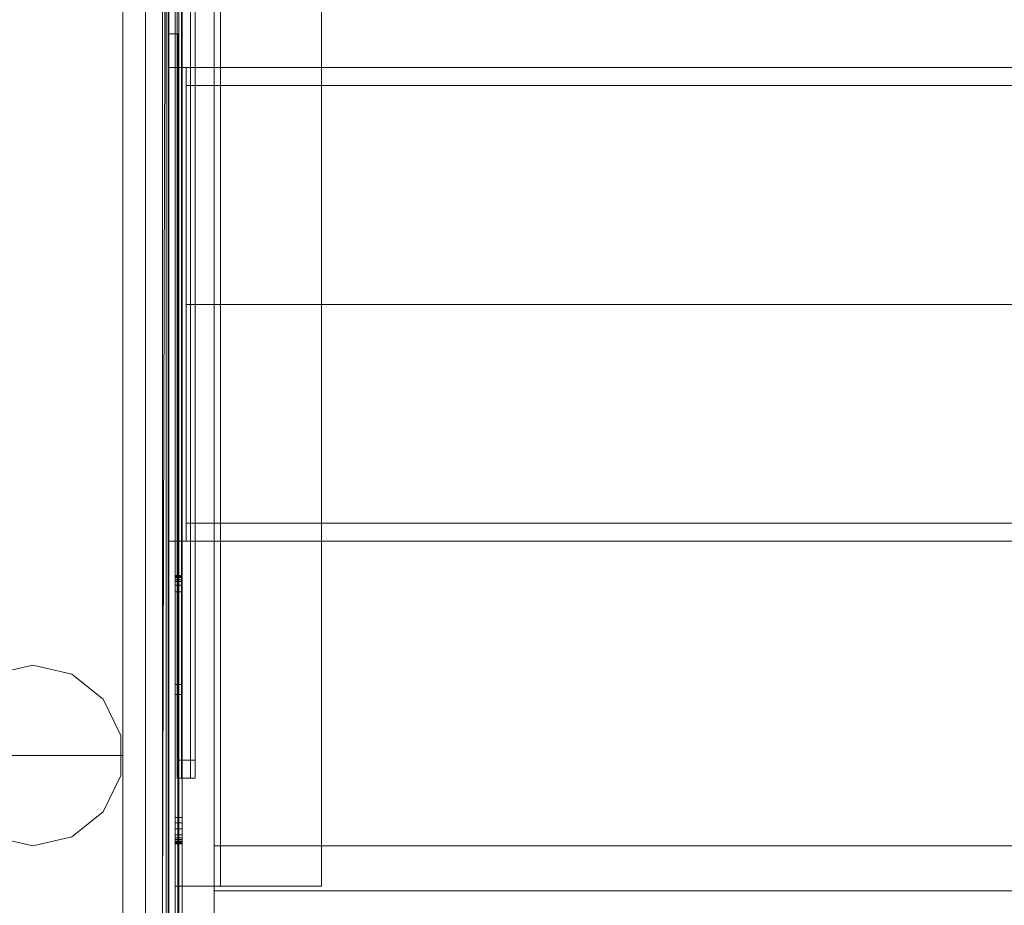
# Model space of a CAD drawing. Header units: inches. Extents: x 813 to 1305, y 19 to 194.
# Tile 654 of 875: x 1216 to 1227, y 107 to 117. Entities that reach past the tile are written whole.
import ezdxf

# ---------------------------------------------------------------- set-up
doc = ezdxf.new("R2010")
doc.units = ezdxf.units.IN
doc.header["$MEASUREMENT"] = 0
for name, color, linetype, true_color in [('CET color Grey100', 7, 'Continuous', 0xffffff), ('CET color Grey19', 7, 'Continuous', 0x2f2e34), ('CET color Grey2', 7, 'Continuous', 0x060606), ('CET color Grey98', 7, 'Continuous', 0xfafafa), ('CET color NavajoWhite4', 7, 'Continuous', 0x81775f)]:
    doc.layers.add(name, color=color, linetype=linetype, true_color=true_color)
doc.layers.add('CET Default', color=7, linetype='Continuous')

# ---------------------------------------------------------------- blocks, each defined once
blk = doc.blocks.new('*C180')
at = {"layer": 'CET color Grey19', "linetype": 'Continuous', "lineweight": 0}
for points, invisible_edges in [([(83.845, -0.55, 27.675), (83.845, 0.115, 18.75), (83.845, -0.55, 18.75), (83.845, -0.55, 27.675)], 9), ([(83.845, -0.55, 18.75), (83.845, 0.115, 18.75), (83.92, 0.115, 18.75), (83.845, -0.55, 18.75)], 4), ([(83.845, -0.55, 18.75), (83.92, 0.115, 18.75), (83.92, -0.55, 18.75), (83.845, -0.55, 18.75)], 9), ([(83.92, -0.55, 27.675), (83.92, 0.115, 27.675), (83.845, 0.115, 27.675), (83.92, -0.55, 27.675)], 4), ([(83.92, -0.55, 27.675), (83.845, 0.115, 27.675), (83.845, -0.55, 27.675), (83.92, -0.55, 27.675)], 9), ([(83.845, 0.115, 18.75), (83.845, -0.55, 27.675), (83.845, 0.115, 27.675), (83.845, 0.115, 18.75)], 9), ([(83.92, -0.55, 27.75), (83.92, -0.55, 18.75), (83.92, 0.115, 18.75), (83.92, -0.55, 27.75)], 9), ([(82.3, -0.55, 27.675), (82.3, -15.8, 27.675), (82.3, -15.8, 27.75), (82.3, -0.55, 27.675)], 4), ([(82.3, -0.55, 27.675), (82.3, -15.8, 27.75), (82.3, -0.55, 27.75), (82.3, -0.55, 27.675)], 9), ([(83.845, -0.55, 27.675), (82.3, -0.55, 27.675), (82.3, -0.55, 27.75), (83.845, -0.55, 27.675)], 4), ([(83.845, -0.55, 27.675), (82.3, -0.55, 27.75), (83.92, -0.55, 27.75), (83.845, -0.55, 27.675)], 9), ([(83.845, -15.8, 27.675), (83.845, -0.55, 27.675), (82.3, -0.55, 27.675), (83.845, -15.8, 27.675)], 4), ([(83.845, -15.8, 27.675), (82.3, -0.55, 27.675), (82.3, -15.8, 27.675), (83.845, -15.8, 27.675)], 9), ([(82.3, -0.55, 27.75), (82.3, -15.8, 27.75), (83.92, -15.8, 27.75), (82.3, -0.55, 27.75)], 4), ([(82.3, -0.55, 27.75), (83.92, -15.8, 27.75), (83.92, -0.55, 27.75), (82.3, -0.55, 27.75)], 9), ([(83.42, -0.55, 18.825), (83.845, -0.55, 18.825), (83.845, -0.55, 18.75), (83.42, -0.55, 18.825)], 4), ([(83.42, -0.55, 18.825), (83.845, -0.55, 18.75), (83.42, -0.55, 18.75), (83.42, -0.55, 18.825)], 9), ([(83.42, -15.8, 27.237), (83.42, -0.55, 18.825), (83.42, -0.55, 18.75), (83.42, -15.8, 27.237)], 4), ([(83.42, -15.8, 27.237), (83.42, -0.55, 18.75), (83.42, -15.8, 27.162), (83.42, -15.8, 27.237)], 9), ([(83.42, -0.55, 18.825), (83.42, -15.8, 27.237), (83.845, -15.8, 27.237), (83.42, -0.55, 18.825)], 4), ([(83.42, -0.55, 18.825), (83.845, -15.8, 27.237), (83.845, -0.55, 18.825), (83.42, -0.55, 18.825)], 9), ([(83.42, -15.8, 27.162), (83.42, -0.55, 18.75), (83.845, -0.55, 18.75), (83.42, -15.8, 27.162)], 4), ([(83.42, -15.8, 27.162), (83.845, -0.55, 18.75), (83.845, -15.8, 27.162), (83.42, -15.8, 27.162)], 11), ([(83.845, -2.747, 26.246), (83.845, -0.55, 27.675), (83.845, -2.709, 26.232), (83.845, -2.747, 26.246)], 11), ([(83.845, -2.787, 26.25), (83.845, -0.55, 27.675), (83.845, -2.747, 26.246), (83.845, -2.787, 26.25)], 11), ([(83.845, -0.55, 27.675), (83.845, -2.787, 26.25), (83.845, -3.815, 26.25), (83.845, -0.55, 27.675)], 13), ([(83.845, -0.55, 27.675), (83.845, -3.815, 26.25), (83.845, -15.8, 27.162), (83.845, -0.55, 27.675)], 15), ([(83.845, -15.8, 27.162), (83.845, -1.312, 23.85), (83.845, -0.55, 18.75), (83.845, -15.8, 27.162)], 11), ([(83.845, -15.8, 27.675), (83.845, -0.55, 27.675), (83.845, -15.8, 27.162), (83.845, -15.8, 27.675)], 2), ([(83.845, -15.8, 27.162), (83.845, -0.55, 18.75), (83.92, -0.55, 18.75), (83.845, -15.8, 27.162)], 13), ([(83.845, -15.8, 27.162), (83.92, -0.55, 18.75), (83.92, -15.8, 27.162), (83.845, -15.8, 27.162)], 9), ([(83.845, -0.55, 27.675), (83.845, -15.8, 27.675), (83.92, -15.8, 27.75), (83.845, -0.55, 27.675)], 4), ([(83.845, -0.55, 27.675), (83.92, -15.8, 27.75), (83.92, -0.55, 27.75), (83.845, -0.55, 27.675)], 9), ([(83.845, -0.55, 18.75), (83.845, -1.02, 23.991), (83.845, -1.02, 24.809), (83.845, -0.55, 18.75)], 13), ([(83.845, -0.55, 18.75), (83.845, -1.02, 24.809), (83.845, -0.55, 27.675), (83.845, -0.55, 18.75)], 11), ([(83.845, -1.186, 23.812), (83.845, -0.55, 18.75), (83.845, -1.312, 23.85), (83.845, -1.186, 23.812)], 11), ([(83.845, -1.068, 23.869), (83.845, -0.55, 18.75), (83.845, -1.186, 23.812), (83.845, -1.068, 23.869)], 11), ([(83.845, -1.02, 23.991), (83.845, -0.55, 18.75), (83.845, -1.068, 23.869), (83.845, -1.02, 23.991)], 11), ([(83.845, -2.709, 26.232), (83.845, -0.55, 27.675), (83.845, -2.675, 26.211), (83.845, -2.709, 26.232)], 11), ([(83.845, -0.55, 27.675), (83.845, -1.088, 24.95), (83.845, -2.675, 26.211), (83.845, -0.55, 27.675)], 13), ([(83.845, -1.028, 24.862), (83.845, -0.55, 27.675), (83.845, -1.02, 24.809), (83.845, -1.028, 24.862)], 11), ([(83.845, -1.051, 24.91), (83.845, -0.55, 27.675), (83.845, -1.028, 24.862), (83.845, -1.051, 24.91)], 11), ([(83.845, -1.088, 24.95), (83.845, -0.55, 27.675), (83.845, -1.051, 24.91), (83.845, -1.088, 24.95)], 11), ([(83.92, -2.787, 26.25), (83.92, -2.766, 26.249), (83.92, -0.55, 27.75), (83.92, -2.787, 26.25)], 6), ([(83.92, -2.766, 26.249), (83.92, -2.747, 26.246), (83.92, -0.55, 27.75), (83.92, -2.766, 26.249)], 6), ([(83.92, -2.747, 26.246), (83.92, -2.727, 26.24), (83.92, -0.55, 27.75), (83.92, -2.747, 26.246)], 6), ([(83.92, -2.727, 26.24), (83.92, -2.709, 26.232), (83.92, -0.55, 27.75), (83.92, -2.727, 26.24)], 6), ([(83.92, -1.312, 23.85), (83.92, -15.8, 27.162), (83.92, -0.55, 18.75), (83.92, -1.312, 23.85)], 13), ([(83.92, -3.815, 26.25), (83.92, -2.787, 26.25), (83.92, -0.55, 27.75), (83.92, -3.815, 26.25)], 6), ([(83.92, -3.815, 26.25), (83.92, -0.55, 27.75), (83.92, -15.8, 27.162), (83.92, -3.815, 26.25)], 15), ([(83.92, -15.8, 27.75), (83.92, -15.8, 27.162), (83.92, -0.55, 27.75), (83.92, -15.8, 27.75)], 2), ([(83.92, -1.02, 24.809), (83.92, -1.02, 23.991), (83.92, -0.55, 18.75), (83.92, -1.02, 24.809)], 6), ([(83.92, -1.02, 24.809), (83.92, -0.55, 18.75), (83.92, -0.55, 27.75), (83.92, -1.02, 24.809)], 15), ([(83.92, -1.02, 23.991), (83.92, -1.032, 23.926), (83.92, -0.55, 18.75), (83.92, -1.02, 23.991)], 6), ([(83.92, -1.032, 23.926), (83.92, -1.068, 23.869), (83.92, -0.55, 18.75), (83.92, -1.032, 23.926)], 6), ([(83.92, -1.068, 23.869), (83.92, -1.122, 23.829), (83.92, -0.55, 18.75), (83.92, -1.068, 23.869)], 6), ([(83.92, -1.122, 23.829), (83.92, -1.186, 23.812), (83.92, -0.55, 18.75), (83.92, -1.122, 23.829)], 6), ([(83.92, -1.186, 23.812), (83.92, -1.253, 23.819), (83.92, -0.55, 18.75), (83.92, -1.186, 23.812)], 6), ([(83.92, -1.253, 23.819), (83.92, -1.312, 23.85), (83.92, -0.55, 18.75), (83.92, -1.253, 23.819)], 6), ([(83.92, -2.709, 26.232), (83.92, -2.691, 26.223), (83.92, -0.55, 27.75), (83.92, -2.709, 26.232)], 6), ([(83.92, -2.691, 26.223), (83.92, -2.675, 26.211), (83.92, -0.55, 27.75), (83.92, -2.691, 26.223)], 6), ([(83.92, -2.675, 26.211), (83.92, -1.088, 24.95), (83.92, -0.55, 27.75), (83.92, -2.675, 26.211)], 6), ([(83.92, -1.028, 24.862), (83.92, -1.022, 24.836), (83.92, -0.55, 27.75), (83.92, -1.028, 24.862)], 6), ([(83.92, -1.022, 24.836), (83.92, -1.02, 24.809), (83.92, -0.55, 27.75), (83.92, -1.022, 24.836)], 6), ([(83.92, -1.051, 24.91), (83.92, -1.038, 24.887), (83.92, -0.55, 27.75), (83.92, -1.051, 24.91)], 6), ([(83.92, -1.038, 24.887), (83.92, -1.028, 24.862), (83.92, -0.55, 27.75), (83.92, -1.038, 24.887)], 6), ([(83.92, -1.088, 24.95), (83.92, -1.068, 24.931), (83.92, -0.55, 27.75), (83.92, -1.088, 24.95)], 6), ([(83.92, -1.068, 24.931), (83.92, -1.051, 24.91), (83.92, -0.55, 27.75), (83.92, -1.068, 24.931)], 6), ([(83.845, -1.02, 24.809), (83.845, -1.02, 23.991), (83.92, -1.02, 23.991), (83.845, -1.02, 24.809)], 4), ([(83.845, -1.02, 24.809), (83.92, -1.02, 23.991), (83.92, -1.02, 24.809), (83.845, -1.02, 24.809)], 9), ([(83.845, -1.032, 23.926), (83.92, -1.032, 23.926), (83.92, -1.02, 23.991), (83.845, -1.032, 23.926)], 4), ([(83.845, -1.032, 23.926), (83.92, -1.02, 23.991), (83.845, -1.02, 23.991), (83.845, -1.032, 23.926)], 9), ([(83.845, -1.022, 24.836), (83.845, -1.02, 24.809), (83.92, -1.02, 24.809), (83.845, -1.022, 24.836)], 4), ([(83.845, -1.022, 24.836), (83.92, -1.02, 24.809), (83.92, -1.022, 24.836), (83.845, -1.022, 24.836)], 9), ([(83.845, -1.028, 24.862), (83.845, -1.022, 24.836), (83.92, -1.022, 24.836), (83.845, -1.028, 24.862)], 4), ([(83.845, -1.028, 24.862), (83.92, -1.022, 24.836), (83.92, -1.028, 24.862), (83.845, -1.028, 24.862)], 9), ([(83.845, -1.038, 24.887), (83.845, -1.028, 24.862), (83.92, -1.028, 24.862), (83.845, -1.038, 24.887)], 4), ([(83.845, -1.038, 24.887), (83.92, -1.028, 24.862), (83.92, -1.038, 24.887), (83.845, -1.038, 24.887)], 9), ([(83.845, -1.068, 23.869), (83.92, -1.068, 23.869), (83.92, -1.032, 23.926), (83.845, -1.068, 23.869)], 4), ([(83.845, -1.068, 23.869), (83.92, -1.032, 23.926), (83.845, -1.032, 23.926), (83.845, -1.068, 23.869)], 9), ([(83.845, -1.051, 24.91), (83.845, -1.038, 24.887), (83.92, -1.038, 24.887), (83.845, -1.051, 24.91)], 4), ([(83.845, -1.051, 24.91), (83.92, -1.038, 24.887), (83.92, -1.051, 24.91), (83.845, -1.051, 24.91)], 9), ([(83.845, -1.068, 24.931), (83.845, -1.051, 24.91), (83.92, -1.051, 24.91), (83.845, -1.068, 24.931)], 4), ([(83.845, -1.068, 24.931), (83.92, -1.051, 24.91), (83.92, -1.068, 24.931), (83.845, -1.068, 24.931)], 9), ([(83.845, -1.122, 23.829), (83.92, -1.122, 23.829), (83.92, -1.068, 23.869), (83.845, -1.122, 23.829)], 4), ([(83.845, -1.122, 23.829), (83.92, -1.068, 23.869), (83.845, -1.068, 23.869), (83.845, -1.122, 23.829)], 9), ([(83.845, -1.088, 24.95), (83.845, -1.068, 24.931), (83.92, -1.068, 24.931), (83.845, -1.088, 24.95)], 4), ([(83.845, -1.088, 24.95), (83.92, -1.068, 24.931), (83.92, -1.088, 24.95), (83.845, -1.088, 24.95)], 9), ([(83.845, -2.675, 26.211), (83.845, -1.088, 24.95), (83.92, -1.088, 24.95), (83.845, -2.675, 26.211)], 4), ([(83.845, -2.675, 26.211), (83.92, -1.088, 24.95), (83.92, -2.675, 26.211), (83.845, -2.675, 26.211)], 9), ([(83.845, -1.186, 23.812), (83.92, -1.186, 23.812), (83.92, -1.122, 23.829), (83.845, -1.186, 23.812)], 4), ([(83.845, -1.186, 23.812), (83.92, -1.122, 23.829), (83.845, -1.122, 23.829), (83.845, -1.186, 23.812)], 9), ([(83.845, -1.253, 23.819), (83.92, -1.253, 23.819), (83.92, -1.186, 23.812), (83.845, -1.253, 23.819)], 4), ([(83.845, -1.253, 23.819), (83.92, -1.186, 23.812), (83.845, -1.186, 23.812), (83.845, -1.253, 23.819)], 9), ([(83.845, -1.312, 23.85), (83.92, -1.312, 23.85), (83.92, -1.253, 23.819), (83.845, -1.312, 23.85)], 4), ([(83.845, -1.312, 23.85), (83.92, -1.253, 23.819), (83.845, -1.253, 23.819), (83.845, -1.312, 23.85)], 9), ([(83.845, -15.8, 27.162), (83.845, -3.927, 25.929), (83.845, -1.312, 23.85), (83.845, -15.8, 27.162)], 13), ([(83.845, -1.312, 23.85), (83.845, -3.927, 25.929), (83.92, -3.927, 25.929), (83.845, -1.312, 23.85)], 4), ([(83.845, -1.312, 23.85), (83.92, -3.927, 25.929), (83.92, -1.312, 23.85), (83.845, -1.312, 23.85)], 9), ([(83.92, -1.312, 23.85), (83.92, -3.927, 25.929), (83.92, -15.8, 27.162), (83.92, -1.312, 23.85)], 6), ([(83.845, -2.691, 26.223), (83.845, -2.709, 26.232), (83.845, -2.675, 26.211), (83.845, -2.691, 26.223)], 13), ([(83.845, -2.691, 26.223), (83.845, -2.675, 26.211), (83.92, -2.675, 26.211), (83.845, -2.691, 26.223)], 13), ([(83.845, -2.691, 26.223), (83.92, -2.675, 26.211), (83.92, -2.691, 26.223), (83.845, -2.691, 26.223)], 13), ([(83.845, -2.709, 26.232), (83.845, -2.691, 26.223), (83.92, -2.691, 26.223), (83.845, -2.709, 26.232)], 15), ([(83.845, -2.709, 26.232), (83.92, -2.691, 26.223), (83.92, -2.709, 26.232), (83.845, -2.709, 26.232)], 13), ([(83.845, -2.727, 26.24), (83.845, -2.747, 26.246), (83.845, -2.709, 26.232), (83.845, -2.727, 26.24)], 13), ([(83.845, -2.727, 26.24), (83.845, -2.709, 26.232), (83.92, -2.709, 26.232), (83.845, -2.727, 26.24)], 15), ([(83.845, -2.727, 26.24), (83.92, -2.709, 26.232), (83.92, -2.727, 26.24), (83.845, -2.727, 26.24)], 13), ([(83.845, -2.747, 26.246), (83.845, -2.727, 26.24), (83.92, -2.727, 26.24), (83.845, -2.747, 26.246)], 15), ([(83.845, -2.747, 26.246), (83.92, -2.727, 26.24), (83.92, -2.747, 26.246), (83.845, -2.747, 26.246)], 13), ([(83.845, -2.766, 26.249), (83.845, -2.787, 26.25), (83.845, -2.747, 26.246), (83.845, -2.766, 26.249)], 13), ([(83.845, -2.766, 26.249), (83.845, -2.747, 26.246), (83.92, -2.747, 26.246), (83.845, -2.766, 26.249)], 15), ([(83.845, -2.766, 26.249), (83.92, -2.747, 26.246), (83.92, -2.766, 26.249), (83.845, -2.766, 26.249)], 13), ([(83.845, -2.787, 26.25), (83.845, -2.766, 26.249), (83.92, -2.766, 26.249), (83.845, -2.787, 26.25)], 15), ([(83.845, -2.787, 26.25), (83.92, -2.766, 26.249), (83.92, -2.787, 26.25), (83.845, -2.787, 26.25)], 9), ([(83.845, -3.815, 26.25), (83.845, -2.787, 26.25), (83.92, -2.787, 26.25), (83.845, -3.815, 26.25)], 4), ([(83.845, -3.815, 26.25), (83.92, -2.787, 26.25), (83.92, -3.815, 26.25), (83.845, -3.815, 26.25)], 9), ([(83.845, -15.8, 27.162), (83.845, -3.815, 26.25), (83.845, -3.947, 26.192), (83.845, -15.8, 27.162)], 13), ([(83.845, -3.887, 26.235), (83.845, -3.815, 26.25), (83.92, -3.815, 26.25), (83.845, -3.887, 26.235)], 4), ([(83.845, -3.887, 26.235), (83.92, -3.815, 26.25), (83.92, -3.887, 26.235), (83.845, -3.887, 26.235)], 9), ([(83.92, -3.887, 26.235), (83.92, -3.815, 26.25), (83.92, -15.8, 27.162), (83.92, -3.887, 26.235)], 6), ([(83.845, -3.947, 26.192), (83.845, -3.887, 26.235), (83.92, -3.887, 26.235), (83.845, -3.947, 26.192)], 4), ([(83.845, -3.947, 26.192), (83.92, -3.887, 26.235), (83.92, -3.947, 26.192), (83.845, -3.947, 26.192)], 9), ([(83.845, -15.8, 27.162), (83.845, -3.995, 26.056), (83.845, -3.927, 25.929), (83.845, -15.8, 27.162)], 13), ([(83.845, -3.927, 25.929), (83.845, -3.974, 25.986), (83.92, -3.974, 25.986), (83.845, -3.927, 25.929)], 4), ([(83.845, -3.927, 25.929), (83.92, -3.974, 25.986), (83.92, -3.927, 25.929), (83.845, -3.927, 25.929)], 9), ([(83.92, -3.947, 26.192), (83.92, -3.887, 26.235), (83.92, -15.8, 27.162), (83.92, -3.947, 26.192)], 6), ([(83.92, -3.927, 25.929), (83.92, -3.974, 25.986), (83.92, -15.8, 27.162), (83.92, -3.927, 25.929)], 6), ([(83.845, -15.8, 27.162), (83.845, -3.947, 26.192), (83.845, -3.995, 26.056), (83.845, -15.8, 27.162)], 13), ([(83.845, -3.985, 26.129), (83.845, -3.947, 26.192), (83.92, -3.947, 26.192), (83.845, -3.985, 26.129)], 4), ([(83.845, -3.985, 26.129), (83.92, -3.947, 26.192), (83.92, -3.985, 26.129), (83.845, -3.985, 26.129)], 9), ([(83.845, -3.974, 25.986), (83.845, -3.995, 26.056), (83.92, -3.995, 26.056), (83.845, -3.974, 25.986)], 4), ([(83.845, -3.974, 25.986), (83.92, -3.995, 26.056), (83.92, -3.974, 25.986), (83.845, -3.974, 25.986)], 9), ([(83.845, -3.995, 26.056), (83.845, -3.985, 26.129), (83.92, -3.985, 26.129), (83.845, -3.995, 26.056)], 4), ([(83.845, -3.995, 26.056), (83.92, -3.985, 26.129), (83.92, -3.995, 26.056), (83.845, -3.995, 26.056)], 9), ([(83.92, -3.985, 26.129), (83.92, -3.947, 26.192), (83.92, -15.8, 27.162), (83.92, -3.985, 26.129)], 6), ([(83.92, -3.974, 25.986), (83.92, -3.995, 26.056), (83.92, -15.8, 27.162), (83.92, -3.974, 25.986)], 6), ([(83.92, -3.995, 26.056), (83.92, -3.985, 26.129), (83.92, -15.8, 27.162), (83.92, -3.995, 26.056)], 6)]:
    blk.add_3dface(points, dxfattribs=dict(at, invisible_edges=invisible_edges))
for points in [[(83.92, 0.115, 27.675), (83.92, -0.55, 27.675), (83.92, 0.115, 18.75), (83.92, 0.115, 27.675)], [(83.845, -1.032, 23.926), (83.845, -1.02, 23.991), (83.845, -1.068, 23.869), (83.845, -1.032, 23.926)], [(83.845, -1.022, 24.836), (83.845, -1.028, 24.862), (83.845, -1.02, 24.809), (83.845, -1.022, 24.836)], [(83.845, -1.038, 24.887), (83.845, -1.051, 24.91), (83.845, -1.028, 24.862), (83.845, -1.038, 24.887)], [(83.845, -1.068, 24.931), (83.845, -1.088, 24.95), (83.845, -1.051, 24.91), (83.845, -1.068, 24.931)], [(83.845, -1.122, 23.829), (83.845, -1.068, 23.869), (83.845, -1.186, 23.812), (83.845, -1.122, 23.829)], [(83.845, -1.253, 23.819), (83.845, -1.186, 23.812), (83.845, -1.312, 23.85), (83.845, -1.253, 23.819)], [(83.845, -3.815, 26.25), (83.845, -3.887, 26.235), (83.845, -3.947, 26.192), (83.845, -3.815, 26.25)], [(83.845, -3.995, 26.056), (83.845, -3.974, 25.986), (83.845, -3.927, 25.929), (83.845, -3.995, 26.056)], [(83.845, -3.947, 26.192), (83.845, -3.985, 26.129), (83.845, -3.995, 26.056), (83.845, -3.947, 26.192)]]:
    blk.add_3dface(points, dxfattribs=at)
at = {"layer": 'CET color Grey98', "linetype": 'Continuous', "lineweight": 0}
for points, invisible_edges in [([(83.882, -0.118, 29), (84, -23.913, 28.882), (84, 0, 28.882), (83.882, -0.118, 29)], 9), ([(84, 0, 27.868), (84, -23.913, 27.868), (83.882, -23.913, 27.75), (84, 0, 27.868)], 4), ([(84, 0, 27.868), (83.882, -23.913, 27.75), (83.882, -0.118, 27.75), (84, 0, 27.868)], 9), ([(84, 0, 28.882), (84, -23.913, 28.882), (84, -23.913, 27.868), (84, 0, 28.882)], 4), ([(84, 0, 28.882), (84, -23.913, 27.868), (84, 0, 27.868), (84, 0, 28.882)], 9), ([(0.118, -23.913, 29), (83.882, -23.913, 29), (83.882, -0.118, 29), (0.118, -23.913, 29)], 4), ([(0.118, -23.913, 29), (83.882, -0.118, 29), (0.118, -0.118, 29), (0.118, -23.913, 29)], 9), ([(83.882, -0.118, 27.75), (83.882, -23.913, 27.75), (83.882, -23.913, 29), (83.882, -0.118, 27.75)], 4), ([(83.882, -0.118, 27.75), (83.882, -23.913, 29), (83.882, -0.118, 29), (83.882, -0.118, 27.75)], 9), ([(83.882, -0.118, 29), (83.882, -23.913, 29), (84, -23.913, 28.882), (83.882, -0.118, 29)], 4)]:
    blk.add_3dface(points, dxfattribs=dict(at, invisible_edges=invisible_edges))
at = {"layer": 'CET color NavajoWhite4', "linetype": 'Continuous', "lineweight": 0}
for points, invisible_edges in [([(0.118, -23.913, 27.75), (83.882, -0.118, 27.75), (83.882, -23.913, 27.75), (0.118, -23.913, 27.75)], 9), ([(0.118, -23.913, 27.75), (0.118, -0.118, 27.75), (83.882, -0.118, 27.75), (0.118, -23.913, 27.75)], 4)]:
    blk.add_3dface(points, dxfattribs=dict(at, invisible_edges=invisible_edges))
blk = doc.blocks.new('*C179')
at = {"layer": 'CET Default', "linetype": 'Continuous', "lineweight": 0, "rotation": 179.9999999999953}
blk.add_blockref('*C180', (502.722, 919.855), dxfattribs=at)
blk = doc.blocks.new('*C250')
at = {"layer": 'CET color Grey98', "linetype": 'Continuous', "lineweight": 0}
for points, invisible_edges in [([(0.5, 14, 65), (41.49, 14, 65), (41.49, 0.313, 65), (0.5, 14, 65)], 4), ([(0.5, 14, 65), (41.49, 0.313, 65), (0.5, 0.313, 65), (0.5, 14, 65)], 9), ([(0.5, 0.313, 65.5), (41.49, 0.313, 65.5), (41.49, 14, 65.5), (0.5, 0.313, 65.5)], 4), ([(0.5, 0.313, 65.5), (41.49, 14, 65.5), (0.5, 14, 65.5), (0.5, 0.313, 65.5)], 9), ([(0.5, 14, 49.5), (41.49, 14, 49.5), (41.49, 13.5, 49.5), (0.5, 14, 49.5)], 4), ([(0.5, 14, 49.5), (41.49, 13.5, 49.5), (0.5, 13.5, 49.5), (0.5, 14, 49.5)], 9), ([(0.5, 13.5, 65), (41.49, 13.5, 65), (41.49, 14, 65), (0.5, 13.5, 65)], 4), ([(0.5, 13.5, 65), (41.49, 14, 65), (0.5, 14, 65), (0.5, 13.5, 65)], 9), ([(0.51, 13.999, 51), (41.49, 13.999, 51), (41.49, 0.313, 51), (0.51, 13.999, 51)], 4), ([(0.51, 13.999, 51), (41.49, 0.313, 51), (0.51, 0.313, 51), (0.51, 13.999, 51)], 9), ([(0.51, 0.313, 51.5), (41.49, 0.313, 51.5), (41.49, 13.999, 51.5), (0.51, 0.313, 51.5)], 4), ([(0.51, 0.313, 51.5), (41.49, 13.999, 51.5), (0.51, 13.999, 51.5), (0.51, 0.313, 51.5)], 9), ([(41.49, 14, 49.5), (41.49, 0.313, 49.5), (41.49, 0.313, 65.5), (41.49, 14, 49.5)], 4), ([(41.49, 14, 49.5), (41.49, 0.313, 65.5), (41.49, 14, 65.5), (41.49, 14, 49.5)], 9), ([(41.49, 14, 49.5), (41.99, 14, 49.5), (41.99, 0.313, 49.5), (41.49, 14, 49.5)], 4), ([(41.49, 14, 49.5), (41.99, 0.313, 49.5), (41.49, 0.313, 49.5), (41.49, 14, 49.5)], 9), ([(41.49, 0.313, 65.5), (41.99, 0.313, 65.5), (41.99, 14, 65.5), (41.49, 0.313, 65.5)], 4), ([(41.49, 0.313, 65.5), (41.99, 14, 65.5), (41.49, 14, 65.5), (41.49, 0.313, 65.5)], 9), ([(41.49, 0.313, 65), (41.49, 14, 65), (41.49, 14, 65.5), (41.49, 0.313, 65)], 4), ([(41.49, 0.313, 65), (41.49, 14, 65.5), (41.49, 0.313, 65.5), (41.49, 0.313, 65)], 9), ([(41.49, 13.5, 49.5), (41.49, 14, 49.5), (41.49, 14, 65), (41.49, 13.5, 49.5)], 4), ([(41.49, 13.5, 49.5), (41.49, 14, 65), (41.49, 13.5, 65), (41.49, 13.5, 49.5)], 9), ([(41.49, 0.313, 51), (41.49, 13.999, 51), (41.49, 13.999, 51.5), (41.49, 0.313, 51)], 4), ([(41.49, 0.313, 51), (41.49, 13.999, 51.5), (41.49, 0.313, 51.5), (41.49, 0.313, 51)], 9), ([(41.89, 4, 49.4), (41.89, 14, 42.4), (41.99, 4, 49.4), (41.89, 4, 49.4)], 2), ([(41.89, 14, 42.4), (41.99, 14, 42.4), (41.99, 4, 49.4), (41.89, 14, 42.4)], 4), ([(41.89, 14, 49.4), (41.89, 4, 49.4), (41.99, 14, 49.4), (41.89, 14, 49.4)], 2), ([(41.89, 4, 49.4), (41.99, 4, 49.4), (41.99, 14, 49.4), (41.89, 4, 49.4)], 4), ([(41.99, 0.313, 49.5), (41.99, 14, 49.5), (41.99, 14, 65.5), (41.99, 0.313, 49.5)], 4), ([(41.99, 0.313, 49.5), (41.99, 14, 65.5), (41.99, 0.313, 65.5), (41.99, 0.313, 49.5)], 9), ([(41.49, 13.501, 49.5), (0.5, 13.501, 49.5), (0.5, 13.501, 51.501), (41.49, 13.501, 49.5)], 4), ([(41.49, 13.501, 49.5), (0.5, 13.501, 51.501), (41.49, 13.501, 51.501), (41.49, 13.501, 49.5)], 9), ([(0.5, 13.501, 49.5), (41.49, 13.501, 49.5), (41.49, 13, 49.5), (0.5, 13.501, 49.5)], 4), ([(0.5, 13.501, 49.5), (41.49, 13, 49.5), (0.5, 13, 49.5), (0.5, 13.501, 49.5)], 9), ([(0.5, 13, 51.501), (41.49, 13, 51.501), (41.49, 13.501, 51.501), (0.5, 13, 51.501)], 4), ([(0.5, 13, 51.501), (41.49, 13.501, 51.501), (0.5, 13.501, 51.501), (0.5, 13, 51.501)], 9), ([(0.5, 13.5, 49.5), (41.49, 13.5, 49.5), (41.49, 13.5, 65), (0.5, 13.5, 49.5)], 4), ([(0.5, 13.5, 49.5), (41.49, 13.5, 65), (0.5, 13.5, 65), (0.5, 13.5, 49.5)], 9), ([(41.49, 13, 49.5), (41.49, 13.501, 49.5), (41.49, 13.501, 51.501), (41.49, 13, 49.5)], 4), ([(41.49, 13, 49.5), (41.49, 13.501, 51.501), (41.49, 13, 51.501), (41.49, 13, 49.5)], 9), ([(0.5, 13, 49.5), (41.49, 13, 49.5), (41.49, 13, 51.501), (0.5, 13, 49.5)], 4), ([(0.5, 13, 49.5), (41.49, 13, 51.501), (0.5, 13, 51.501), (0.5, 13, 49.5)], 9)]:
    blk.add_3dface(points, dxfattribs=dict(at, invisible_edges=invisible_edges))
for points in [[(41.89, 14, 42.4), (41.89, 4, 49.4), (41.89, 14, 49.4), (41.89, 14, 42.4)], [(41.99, 14, 49.4), (41.99, 4, 49.4), (41.99, 14, 42.4), (41.99, 14, 49.4)]]:
    blk.add_3dface(points, dxfattribs=at)
blk = doc.blocks.new('*C270')
at = {"layer": 'CET Default', "linetype": 'Continuous', "lineweight": 0, "rotation": 179.9999999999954}
blk.add_blockref('*C250', (460.722, 933.855), dxfattribs=at)
blk = doc.blocks.new('*C192')
at = {"layer": 'CET color Grey2', "linetype": 'Continuous', "lineweight": 0}
for points, invisible_edges in [([(0, 2.5, 0.5), (2, 2.5, 0.5), (2, 0.5, 0.5), (0, 2.5, 0.5)], 4), ([(0, 2.5, 0.5), (2, 0.5, 0.5), (0, 0.5, 0.5), (0, 2.5, 0.5)], 9), ([(0, 0.5, 49.421), (2, 0.5, 49.421), (2, 2.5, 49.421), (0, 0.5, 49.421)], 4), ([(0, 0.5, 49.421), (2, 2.5, 49.421), (0, 2.5, 49.421), (0, 0.5, 49.421)], 9), ([(1.377, 2.282), (1.777, 2.475), (3, 1.5), (1.377, 2.282)], 6), ([(3, 1.5, 0.5), (1.777, 2.475, 0.5), (1.377, 2.282, 0.5), (3, 1.5, 0.5)], 13), ([(1.777, 2.475), (2.223, 2.475), (3, 1.5), (1.777, 2.475)], 6), ([(3, 1.5, 0.5), (2.223, 2.475, 0.5), (1.777, 2.475, 0.5), (3, 1.5, 0.5)], 13), ([(2, 2.5, 32.153), (2, 0.5, 32.153), (2, 0.5, 34.027), (2, 2.5, 32.153)], 4), ([(2, 2.5, 32.153), (2, 0.5, 34.027), (2, 2.5, 34.027), (2, 2.5, 32.153)], 9), ([(2, 2.5, 32.153), (22, 2.5, 32.153), (22, 0.5, 32.153), (2, 2.5, 32.153)], 4), ([(2, 2.5, 32.153), (22, 0.5, 32.153), (2, 0.5, 32.153), (2, 2.5, 32.153)], 9), ([(2, 0.5, 34.027), (22, 0.5, 34.027), (22, 2.5, 34.027), (2, 0.5, 34.027)], 4), ([(2, 0.5, 34.027), (22, 2.5, 34.027), (2, 2.5, 34.027), (2, 0.5, 34.027)], 9), ([(2, 0.5, 0.5), (2, 2.5, 0.5), (2, 2.5, 49.421), (2, 0.5, 0.5)], 4), ([(2, 0.5, 0.5), (2, 2.5, 49.421), (2, 0.5, 49.421), (2, 0.5, 0.5)], 9), ([(2, 2.5, 48.421), (2, 0.5, 48.421), (2, 0.5, 49.421), (2, 2.5, 48.421)], 4), ([(2, 2.5, 48.421), (2, 0.5, 49.421), (2, 2.5, 49.421), (2, 2.5, 48.421)], 9), ([(2, 2.5, 48.421), (22, 2.5, 48.421), (22, 0.5, 48.421), (2, 2.5, 48.421)], 4), ([(2, 2.5, 48.421), (22, 0.5, 48.421), (2, 0.5, 48.421), (2, 2.5, 48.421)], 9), ([(2, 0.5, 49.421), (22, 0.5, 49.421), (22, 2.5, 49.421), (2, 0.5, 49.421)], 4), ([(2, 0.5, 49.421), (22, 2.5, 49.421), (2, 2.5, 49.421), (2, 0.5, 49.421)], 9), ([(2, 2.5, 8.59), (2, 0.5, 8.59), (2, 0.5, 9.59), (2, 2.5, 8.59)], 4), ([(2, 2.5, 8.59), (2, 0.5, 9.59), (2, 2.5, 9.59), (2, 2.5, 8.59)], 9), ([(2, 2.5, 8.59), (22, 2.5, 8.59), (22, 0.5, 8.59), (2, 2.5, 8.59)], 4), ([(2, 2.5, 8.59), (22, 0.5, 8.59), (2, 0.5, 8.59), (2, 2.5, 8.59)], 9), ([(2, 0.5, 9.59), (22, 0.5, 9.59), (22, 2.5, 9.59), (2, 0.5, 9.59)], 4), ([(2, 0.5, 9.59), (22, 2.5, 9.59), (2, 2.5, 9.59), (2, 0.5, 9.59)], 9), ([(2, 2.5, 0.5), (2, 0.5, 0.5), (2, 0.5, 1.5), (2, 2.5, 0.5)], 4), ([(2, 2.5, 0.5), (2, 0.5, 1.5), (2, 2.5, 1.5), (2, 2.5, 0.5)], 9), ([(2, 2.5, 0.5), (22, 2.5, 0.5), (22, 0.5, 0.5), (2, 2.5, 0.5)], 4), ([(2, 2.5, 0.5), (22, 0.5, 0.5), (2, 0.5, 0.5), (2, 2.5, 0.5)], 9), ([(2, 0.5, 1.5), (22, 0.5, 1.5), (22, 2.5, 1.5), (2, 0.5, 1.5)], 4), ([(2, 0.5, 1.5), (22, 2.5, 1.5), (2, 2.5, 1.5), (2, 0.5, 1.5)], 9), ([(2.223, 2.475), (2.624, 2.282), (3, 1.5), (2.223, 2.475)], 6), ([(3, 1.5, 0.5), (2.624, 2.282, 0.5), (2.223, 2.475, 0.5), (3, 1.5, 0.5)], 13), ([(1.099, 1.934), (1.377, 2.282), (3, 1.5), (1.099, 1.934)], 6), ([(3, 1.5, 0.5), (1.377, 2.282, 0.5), (1.099, 1.934, 0.5), (3, 1.5, 0.5)], 13), ([(2.624, 2.282), (2.901, 1.934), (3, 1.5), (2.624, 2.282)], 4), ([(3, 1.5, 0.5), (2.901, 1.934, 0.5), (2.624, 2.282, 0.5), (3, 1.5, 0.5)], 4), ([(1, 1.5), (1.099, 1.934), (3, 1.5), (1, 1.5)], 6), ([(3, 1.5, 0.5), (1.099, 1.934, 0.5), (1, 1.5, 0.5), (3, 1.5, 0.5)], 13), ([(1, 1.5), (1.099, 1.934, 0.5), (1.099, 1.934), (1, 1.5)], 9), ([(1, 1.5), (1, 1.5, 0.5), (1.099, 1.934, 0.5), (1, 1.5)], 4), ([(2.901, 1.934), (3, 1.5, 0.5), (3, 1.5), (2.901, 1.934)], 9), ([(2.901, 1.934), (2.901, 1.934, 0.5), (3, 1.5, 0.5), (2.901, 1.934)], 4), ([(1.099, 1.066), (1, 1.5), (3, 1.5), (1.099, 1.066)], 6), ([(3, 1.5, 0.5), (1, 1.5, 0.5), (1.099, 1.066, 0.5), (3, 1.5, 0.5)], 13), ([(1.099, 1.066), (1, 1.5, 0.5), (1, 1.5), (1.099, 1.066)], 9), ([(1.099, 1.066), (1.099, 1.066, 0.5), (1, 1.5, 0.5), (1.099, 1.066)], 4), ([(1.377, 0.718), (1.099, 1.066), (3, 1.5), (1.377, 0.718)], 6), ([(3, 1.5, 0.5), (1.099, 1.066, 0.5), (1.377, 0.718, 0.5), (3, 1.5, 0.5)], 13), ([(1.777, 0.525), (1.377, 0.718), (3, 1.5), (1.777, 0.525)], 6), ([(3, 1.5, 0.5), (1.377, 0.718, 0.5), (1.777, 0.525, 0.5), (3, 1.5, 0.5)], 13), ([(2.223, 0.525), (1.777, 0.525), (3, 1.5), (2.223, 0.525)], 6), ([(3, 1.5, 0.5), (1.777, 0.525, 0.5), (2.223, 0.525, 0.5), (3, 1.5, 0.5)], 13), ([(2.624, 0.718), (2.223, 0.525), (3, 1.5), (2.624, 0.718)], 6), ([(3, 1.5, 0.5), (2.223, 0.525, 0.5), (2.624, 0.718, 0.5), (3, 1.5, 0.5)], 13), ([(2.901, 1.066), (2.624, 0.718), (3, 1.5), (2.901, 1.066)], 2), ([(3, 1.5, 0.5), (2.624, 0.718, 0.5), (2.901, 1.066, 0.5), (3, 1.5, 0.5)], 9), ([(3, 1.5), (3, 1.5, 0.5), (2.901, 1.066, 0.5), (3, 1.5)], 4), ([(3, 1.5), (2.901, 1.066, 0.5), (2.901, 1.066), (3, 1.5)], 9), ([(1.377, 0.718), (1.099, 1.066, 0.5), (1.099, 1.066), (1.377, 0.718)], 9), ([(1.377, 0.718), (1.377, 0.718, 0.5), (1.099, 1.066, 0.5), (1.377, 0.718)], 4), ([(2.901, 1.066), (2.624, 0.718, 0.5), (2.624, 0.718), (2.901, 1.066)], 9), ([(2.901, 1.066), (2.901, 1.066, 0.5), (2.624, 0.718, 0.5), (2.901, 1.066)], 4), ([(1.777, 0.525), (1.377, 0.718, 0.5), (1.377, 0.718), (1.777, 0.525)], 9), ([(1.777, 0.525), (1.777, 0.525, 0.5), (1.377, 0.718, 0.5), (1.777, 0.525)], 4), ([(2.624, 0.718), (2.223, 0.525, 0.5), (2.223, 0.525), (2.624, 0.718)], 9), ([(2.624, 0.718), (2.624, 0.718, 0.5), (2.223, 0.525, 0.5), (2.624, 0.718)], 4), ([(0, 0.5, 0.5), (2, 0.5, 0.5), (2, 0.5, 49.421), (0, 0.5, 0.5)], 4), ([(0, 0.5, 0.5), (2, 0.5, 49.421), (0, 0.5, 49.421), (0, 0.5, 0.5)], 9), ([(2.223, 0.525), (1.777, 0.525, 0.5), (1.777, 0.525), (2.223, 0.525)], 9), ([(2.223, 0.525), (2.223, 0.525, 0.5), (1.777, 0.525, 0.5), (2.223, 0.525)], 4), ([(2, 0.5, 32.153), (22, 0.5, 32.153), (22, 0.5, 34.027), (2, 0.5, 32.153)], 4), ([(2, 0.5, 32.153), (22, 0.5, 34.027), (2, 0.5, 34.027), (2, 0.5, 32.153)], 9), ([(2, 0.5, 48.421), (22, 0.5, 48.421), (22, 0.5, 49.421), (2, 0.5, 48.421)], 4), ([(2, 0.5, 48.421), (22, 0.5, 49.421), (2, 0.5, 49.421), (2, 0.5, 48.421)], 9), ([(2, 0.5, 8.59), (22, 0.5, 8.59), (22, 0.5, 9.59), (2, 0.5, 8.59)], 4), ([(2, 0.5, 8.59), (22, 0.5, 9.59), (2, 0.5, 9.59), (2, 0.5, 8.59)], 9), ([(2, 0.5, 0.5), (22, 0.5, 0.5), (22, 0.5, 1.5), (2, 0.5, 0.5)], 4), ([(2, 0.5, 0.5), (22, 0.5, 1.5), (2, 0.5, 1.5), (2, 0.5, 0.5)], 9)]:
    blk.add_3dface(points, dxfattribs=dict(at, invisible_edges=invisible_edges))
at = {"layer": 'CET color Grey98', "linetype": 'Continuous', "lineweight": 0}
for points, invisible_edges in [([(0.031, 0.02, 49.5), (23.969, 0.02, 49.5), (23.969, 2.98, 49.5), (0.031, 0.02, 49.5)], 4), ([(0.031, 0.02, 49.5), (23.969, 2.98, 49.5), (0.031, 2.98, 49.5), (0.031, 0.02, 49.5)], 9), ([(0.031, 2.98, 49.25), (23.969, 2.98, 49.25), (23.969, 0.02, 49.25), (0.031, 2.98, 49.25)], 4), ([(0.031, 2.98, 49.25), (23.969, 0.02, 49.25), (0.031, 0.02, 49.25), (0.031, 2.98, 49.25)], 9), ([(0, 0.062, 0.93), (24, 0.062, 0.93), (24, 0.25, 0.93), (0, 0.062, 0.93)], 4), ([(0, 0.062, 0.93), (24, 0.25, 0.93), (0, 0.25, 0.93), (0, 0.062, 0.93)], 9), ([(0, 0.25, 0.93), (24, 0.25, 0.93), (24, 0.25, 0.5), (0, 0.25, 0.93)], 4), ([(0, 0.25, 0.93), (24, 0.25, 0.5), (0, 0.25, 0.5), (0, 0.25, 0.93)], 9), ([(0, 0.25, 0.5), (24, 0.25, 0.5), (24, 0.062, 0.5), (0, 0.25, 0.5)], 4), ([(0, 0.25, 0.5), (24, 0.062, 0.5), (0, 0.062, 0.5), (0, 0.25, 0.5)], 9), ([(0.188, 0.25, 1.09), (23.813, 0.062, 1.09), (0.188, 0.062, 1.09), (0.188, 0.25, 1.09)], 9), ([(0.188, 0.25, 1.09), (23.813, 0.25, 1.09), (23.813, 0.062, 1.09), (0.188, 0.25, 1.09)], 4), ([(0.188, 0.062, 32.965), (23.813, 0.25, 32.965), (0.188, 0.25, 32.965), (0.188, 0.062, 32.965)], 9), ([(0.188, 0.062, 32.965), (23.813, 0.062, 32.965), (23.813, 0.25, 32.965), (0.188, 0.062, 32.965)], 4), ([(0.188, 0.25, 32.965), (23.813, 0.25, 1.09), (0.188, 0.25, 1.09), (0.188, 0.25, 32.965)], 9), ([(0.188, 0.25, 32.965), (23.813, 0.25, 32.965), (23.813, 0.25, 1.09), (0.188, 0.25, 32.965)], 4), ([(0.188, 0.25, 33.09), (23.813, 0.062, 33.09), (0.188, 0.062, 33.09), (0.188, 0.25, 33.09)], 9), ([(0.188, 0.25, 33.09), (23.813, 0.25, 33.09), (23.813, 0.062, 33.09), (0.188, 0.25, 33.09)], 4), ([(0.188, 0.062, 48.965), (23.813, 0.25, 48.965), (0.188, 0.25, 48.965), (0.188, 0.062, 48.965)], 9), ([(0.188, 0.062, 48.965), (23.813, 0.062, 48.965), (23.813, 0.25, 48.965), (0.188, 0.062, 48.965)], 4), ([(0.188, 0.25, 48.965), (23.813, 0.25, 33.09), (0.188, 0.25, 33.09), (0.188, 0.25, 48.965)], 9), ([(0.188, 0.25, 48.965), (23.813, 0.25, 48.965), (23.813, 0.25, 33.09), (0.188, 0.25, 48.965)], 4), ([(0, 0, 0.867), (24, 0, 0.868), (24, 0.062, 0.93), (0, 0, 0.867)], 4), ([(0, 0, 0.867), (24, 0.062, 0.93), (0, 0.062, 0.93), (0, 0, 0.867)], 9), ([(0, 0.062, 0.5), (24, 0.062, 0.5), (24, 0, 0.563), (0, 0.062, 0.5)], 4), ([(0, 0.062, 0.5), (24, 0, 0.563), (0, 0, 0.562), (0, 0.062, 0.5)], 9), ([(0, 0, 0.562), (24, 0, 0.563), (24, 0, 0.868), (0, 0, 0.562)], 4), ([(0, 0, 0.562), (24, 0, 0.868), (0, 0, 0.867), (0, 0, 0.562)], 9), ([(0.031, 0.02, 49.25), (23.969, 0.02, 49.25), (23.969, 0.02, 49.5), (0.031, 0.02, 49.25)], 4), ([(0.031, 0.02, 49.25), (23.969, 0.02, 49.5), (0.031, 0.02, 49.5), (0.031, 0.02, 49.25)], 9), ([(0.188, 0.062, 1.09), (23.813, 0.062, 1.09), (23.813, 0, 1.153), (0.188, 0.062, 1.09)], 4), ([(0.188, 0, 32.903), (23.813, 0.062, 32.965), (0.188, 0.062, 32.965), (0.188, 0, 32.903)], 9), ([(0.188, 0, 32.903), (23.813, 0, 32.903), (23.813, 0.062, 32.965), (0.188, 0, 32.903)], 4), ([(0.188, 0, 48.902), (23.813, 0.062, 48.965), (0.188, 0.062, 48.965), (0.188, 0, 48.902)], 9), ([(0.188, 0, 48.902), (23.813, 0, 48.902), (23.813, 0.062, 48.965), (0.188, 0, 48.902)], 4), ([(0.188, 0.062, 1.09), (23.813, 0, 1.153), (0.188, 0, 1.153), (0.188, 0.062, 1.09)], 9), ([(0.188, 0, 1.153), (23.813, 0, 32.903), (0.188, 0, 32.903), (0.188, 0, 1.153)], 9), ([(0.188, 0, 1.153), (23.813, 0, 1.153), (23.813, 0, 32.903), (0.188, 0, 1.153)], 4), ([(0.188, 0, 33.153), (23.813, 0, 48.902), (0.188, 0, 48.902), (0.188, 0, 33.153)], 9), ([(0.188, 0, 33.153), (23.813, 0, 33.153), (23.813, 0, 48.902), (0.188, 0, 33.153)], 4)]:
    blk.add_3dface(points, dxfattribs=dict(at, invisible_edges=invisible_edges))
for points in [[(0.188, 0.062, 33.09), (23.813, 0.062, 33.09), (23.813, 0, 33.153), (0.188, 0.062, 33.09)], [(0.188, 0.062, 33.09), (23.813, 0, 33.153), (0.188, 0, 33.153), (0.188, 0.062, 33.09)]]:
    blk.add_3dface(points, dxfattribs=at)
blk = doc.blocks.new('*C191')
at = {"layer": 'CET Default', "linetype": 'Continuous', "lineweight": 0, "rotation": 89.99999999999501}
blk.add_blockref('*C192', (418.722, 919.855), dxfattribs=at)
blk = doc.blocks.new('*C236')
at = {"layer": 'CET color Grey100', "linetype": 'Continuous', "lineweight": 0}
for points, invisible_edges in [([(41.8, 2.625), (0.2, 2.625), (41.8, 5.05), (41.8, 2.625)], 2), ([(41.8, 5.05), (0.2, 2.625), (0.2, 5.05), (41.8, 5.05)], 9)]:
    blk.add_3dface(points, dxfattribs=dict(at, invisible_edges=invisible_edges))
at = {"layer": 'CET color Grey19', "linetype": 'Continuous', "lineweight": 0}
for points, invisible_edges in [([(0.1, 7.875, 0.5), (0.15, -2.625, 0.587), (0.15, 7.875, 0.587), (0.1, 7.875, 0.5)], 9), ([(0.1, 7.875, 0.5), (0.1, -2.625, 0.5), (0.15, -2.625, 0.587), (0.1, 7.875, 0.5)], 4), ([(0.15, 7.875, 0.413), (0.1, -2.625, 0.5), (0.1, 7.875, 0.5), (0.15, 7.875, 0.413)], 9), ([(0.15, 7.875, 0.413), (0.15, -2.625, 0.413), (0.1, -2.625, 0.5), (0.15, 7.875, 0.413)], 4), ([(0.15, 7.875, 0.587), (0.25, -2.625, 0.587), (0.25, 7.875, 0.587), (0.15, 7.875, 0.587)], 9), ([(0.15, 7.875, 0.587), (0.15, -2.625, 0.587), (0.25, -2.625, 0.587), (0.15, 7.875, 0.587)], 4), ([(0.25, 7.875, 0.413), (0.15, -2.625, 0.413), (0.15, 7.875, 0.413), (0.25, 7.875, 0.413)], 9), ([(0.25, 7.875, 0.413), (0.25, -2.625, 0.413), (0.15, -2.625, 0.413), (0.25, 7.875, 0.413)], 4), ([(0.25, 7.875, 0.587), (0.3, -2.625, 0.5), (0.3, 7.875, 0.5), (0.25, 7.875, 0.587)], 9), ([(0.25, 7.875, 0.587), (0.25, -2.625, 0.587), (0.3, -2.625, 0.5), (0.25, 7.875, 0.587)], 4), ([(0.3, 7.875, 0.5), (0.3, -2.625, 0.5), (0.25, -2.625, 0.413), (0.3, 7.875, 0.5)], 4), ([(0.3, 7.875, 0.5), (0.25, -2.625, 0.413), (0.25, 7.875, 0.413), (0.3, 7.875, 0.5)], 9), ([(0.2, 5.25), (0, 5.25), (0, 5.25, 1), (0.2, 5.25)], 4), ([(0.2, 5.25), (0, 5.25, 1), (0.2, 5.25, 1), (0.2, 5.25)], 9), ([(0, 5.25), (0, 0), (0, 0, 1), (0, 5.25)], 4), ([(0, 5.25), (0, 0, 1), (0, 5.25, 1), (0, 5.25)], 9), ([(0, 5.25), (0.2, 5.25), (0.2, 0), (0, 5.25)], 4), ([(0, 5.25), (0.2, 0), (0, 0), (0, 5.25)], 9), ([(0, 0, 1), (0.2, 0, 1), (0.2, 5.25, 1), (0, 0, 1)], 4), ([(0, 0, 1), (0.2, 5.25, 1), (0, 5.25, 1), (0, 0, 1)], 9), ([(41.8, 5.25), (0.2, 5.25), (0.2, 5.25, 1), (41.8, 5.25)], 4), ([(41.8, 5.25), (0.2, 5.25, 1), (41.8, 5.25, 1), (41.8, 5.25)], 9), ([(0.2, 5.25), (0.2, 5.05), (0.2, 5.05, 1), (0.2, 5.25)], 4), ([(0.2, 5.25), (0.2, 5.05, 1), (0.2, 5.25, 1), (0.2, 5.25)], 9), ([(0.2, 5.25), (41.8, 5.25), (41.8, 5.05), (0.2, 5.25)], 4), ([(0.2, 5.25), (41.8, 5.05), (0.2, 5.05), (0.2, 5.25)], 9), ([(0.2, 5.05, 1), (41.8, 5.05, 1), (41.8, 5.25, 1), (0.2, 5.05, 1)], 4), ([(0.2, 5.05, 1), (41.8, 5.25, 1), (0.2, 5.25, 1), (0.2, 5.05, 1)], 9), ([(0.2, 0), (0.2, 5.25), (0.2, 5.25, 1), (0.2, 0)], 4), ([(0.2, 0), (0.2, 5.25, 1), (0.2, 0, 1), (0.2, 0)], 9), ([(0.2, 5.05), (41.8, 5.05), (41.8, 5.05, 1), (0.2, 5.05)], 4), ([(0.2, 5.05), (41.8, 5.05, 1), (0.2, 5.05, 1), (0.2, 5.05)], 9), ([(41.8, 0.2), (0.2, 0.2), (41.8, 2.625), (41.8, 0.2)], 2), ([(41.8, 2.625), (0.2, 0.2), (0.2, 2.625), (41.8, 2.625)], 9), ([(41.8, 0.2), (0.2, 0.2), (0.2, 0.2, 1), (41.8, 0.2)], 4), ([(41.8, 0.2), (0.2, 0.2, 1), (41.8, 0.2, 1), (41.8, 0.2)], 9), ([(0.2, 0.2), (0.2, 0), (0.2, 0, 1), (0.2, 0.2)], 4), ([(0.2, 0.2), (0.2, 0, 1), (0.2, 0.2, 1), (0.2, 0.2)], 9), ([(0.2, 0.2), (41.8, 0.2), (41.8, 0), (0.2, 0.2)], 4), ([(0.2, 0.2), (41.8, 0), (0.2, 0), (0.2, 0.2)], 9), ([(0.2, 0, 1), (41.8, 0, 1), (41.8, 0.2, 1), (0.2, 0, 1)], 4), ([(0.2, 0, 1), (41.8, 0.2, 1), (0.2, 0.2, 1), (0.2, 0, 1)], 9), ([(0, 0), (0.2, 0), (0.2, 0, 1), (0, 0)], 4), ([(0, 0), (0.2, 0, 1), (0, 0, 1), (0, 0)], 9), ([(0.2, 0), (41.8, 0), (41.8, 0, 1), (0.2, 0)], 4), ([(0.2, 0), (41.8, 0, 1), (0.2, 0, 1), (0.2, 0)], 9), ([(0.3, -2.425), (0.1, -2.425), (0.1, -2.425, 1), (0.3, -2.425)], 4), ([(0.3, -2.425), (0.1, -2.425, 1), (0.3, -2.425, 1), (0.3, -2.425)], 9), ([(0.1, -2.425), (0.1, -2.625), (0.1, -2.625, 1), (0.1, -2.425)], 4), ([(0.1, -2.425), (0.1, -2.625, 1), (0.1, -2.425, 1), (0.1, -2.425)], 9), ([(0.1, -2.425), (0.3, -2.425), (0.3, -2.625), (0.1, -2.425)], 4), ([(0.1, -2.425), (0.3, -2.625), (0.1, -2.625), (0.1, -2.425)], 9), ([(0.1, -2.625, 1), (0.3, -2.625, 1), (0.3, -2.425, 1), (0.1, -2.625, 1)], 4), ([(0.1, -2.625, 1), (0.3, -2.425, 1), (0.1, -2.425, 1), (0.1, -2.625, 1)], 9), ([(0.3, -2.625), (0.3, -2.425), (0.3, -2.425, 1), (0.3, -2.625)], 4), ([(0.3, -2.625), (0.3, -2.425, 1), (0.3, -2.625, 1), (0.3, -2.625)], 9), ([(0.1, -2.625), (0.3, -2.625), (0.3, -2.625, 1), (0.1, -2.625)], 4), ([(0.1, -2.625), (0.3, -2.625, 1), (0.1, -2.625, 1), (0.1, -2.625)], 9), ([(0.3, -2.625, 0.5), (0.15, -2.625, 0.587), (0.1, -2.625, 0.5), (0.3, -2.625, 0.5)], 13), ([(0.3, -2.625, 0.5), (0.1, -2.625, 0.5), (0.15, -2.625, 0.413), (0.3, -2.625, 0.5)], 13), ([(0.3, -2.625, 0.5), (0.25, -2.625, 0.587), (0.15, -2.625, 0.587), (0.3, -2.625, 0.5)], 4), ([(0.3, -2.625, 0.5), (0.15, -2.625, 0.413), (0.25, -2.625, 0.413), (0.3, -2.625, 0.5)], 9)]:
    blk.add_3dface(points, dxfattribs=dict(at, invisible_edges=invisible_edges))
blk = doc.blocks.new('*C182')
at = {"layer": 'CET Default', "linetype": 'Continuous', "lineweight": 0, "rotation": 359.9999999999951}
blk.add_blockref('*C236', (418.722, 924.23, 50.5), dxfattribs=at)

msp = doc.modelspace()

# ---------------------------------------------------------------- block references
at = {"layer": 'CET Default', "linetype": 'Continuous', "lineweight": 0}
for name in ['*C191', '*C179', '*C270', '*C182']:
    msp.add_blockref(name, (798.72, -813.129), dxfattribs=at)

doc.saveas('drawing.dxf')
